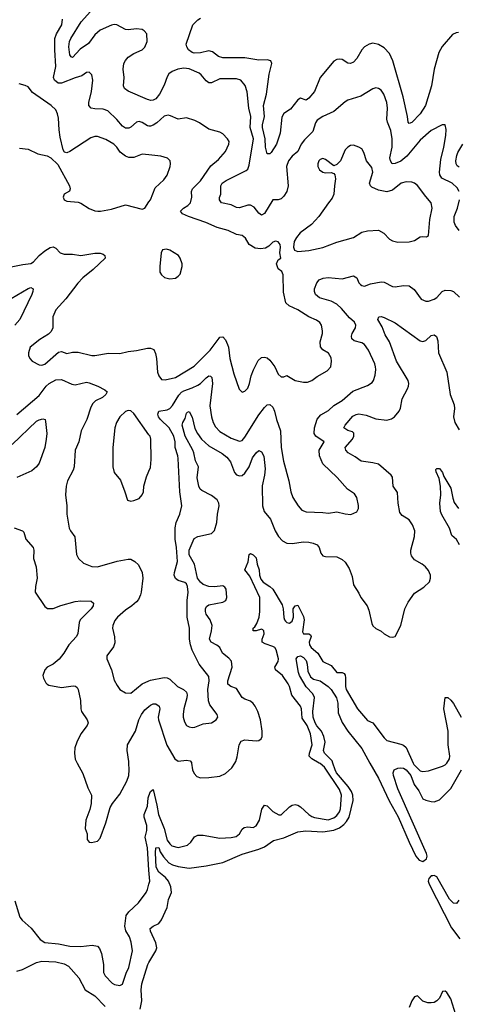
# Model space of a CAD drawing. Header units: inches. Extents: x 2001573 to 2220545, y 644482 to 846830.
# Tile 536 of 656: x 2099070 to 2102224, y 808265 to 815346. Entities that reach past the tile are written whole.
import ezdxf

# ---------------------------------------------------------------- set-up
doc = ezdxf.new("R2010")
doc.units = ezdxf.units.IN
doc.header["$MEASUREMENT"] = 0
for name, color, linetype in [('C0890', 7, 'Continuous'), ('C0891', 7, 'Continuous'), ('C1800', 7, 'Continuous'), ('C1801', 7, 'Continuous')]:
    doc.layers.add(name, color=color, linetype=linetype)

msp = doc.modelspace()

# ---------------------------------------------------------------- linework, layer by layer
at = {"layer": 'C0890', "color": 5}
for points, elevation in [([(2099484.4, 810000), (2099524.4, 809924.4), (2099560.7, 809820.7), (2099585.5, 809770), (2099584.9, 809710), (2099574.2, 809665.8), (2099545.5, 809590), (2099540.7, 809530), (2099554.8, 809490), (2099554.8, 809450), (2099570, 809431), (2099587.7, 809427.7), (2099630, 809439.3), (2099650, 809458.8), (2099689.7, 809570), (2099720.3, 809679.7), (2099736.9, 809710), (2099790, 809776.4), (2099841.5, 809870), (2099854.2, 809910), (2099856.5, 809950), (2099855.4, 810000)], 320), ([(2100000, 809229.6), (2099988.3, 809390), (2099972.4, 809467.6), (2099984, 809516), (2099984.3, 809550), (2099964.8, 809610), (2099966.1, 809630), (2099989.9, 809689.9), (2099995, 809750), (2100000, 809764.9)], 280), ([(2099034.2, 809010), (2099071.6, 808891.6), (2099088.2, 808870), (2099152.1, 808812.1), (2099218.4, 808730), (2099250, 808710.3), (2099350, 808700.5), (2099430, 808683.9), (2099510, 808681), (2099590.2, 808690.2), (2099630, 808683.1), (2099645.2, 808665.2), (2099659.2, 808630), (2099672.6, 808550), (2099672.9, 808492.9), (2099683.7, 808470), (2099736.2, 808416.2), (2099752.1, 808407.9), (2099790, 808399.3), (2099810, 808410.8), (2099835.1, 808490), (2099854.5, 808530), (2099880.3, 808650), (2099872.8, 808712.8), (2099859.1, 808750), (2099833.9, 808793.9), (2099825.7, 808825.7), (2099836.6, 808903.4), (2099854.7, 808930), (2099925.4, 808994.6), (2099978.5, 809070), (2099989.2, 809090.8), (2100000, 809129.4)], 280), ([(2099050, 808503.1), (2099090, 808514), (2099190, 808566.3), (2099230, 808574.1), (2099330, 808570.1), (2099390, 808556.1), (2099420.1, 808540.1), (2099496.1, 808456.1), (2099541.8, 808370), (2099610, 808325.2), (2099685.9, 808250)], 260), ([(2099935.6, 808230), (2099949.2, 808290), (2099943.6, 808370), (2099949, 808411), (2099990.7, 808550), (2100000, 808565.7)], 260)]:
    msp.add_lwpolyline(points, dxfattribs=dict(at, elevation=elevation))
at = {"layer": 'C0891', "color": 5}
for points, elevation in [([(2100000, 814768.5), (2099990, 814771.3), (2099850, 814831.6), (2099823.7, 814850), (2099816.3, 814870), (2099820.3, 814930), (2099813.5, 814990), (2099819.8, 815030), (2099830, 815052.4), (2099850, 815076.6), (2099890, 815103.8), (2099950, 815128.4), (2099971, 815149), (2099986, 815190), (2099985.1, 815245.1), (2099966.3, 815266.3), (2099950, 815276.2), (2099910, 815280.5), (2099850, 815273.1), (2099830, 815275.1), (2099768.2, 815308.2), (2099750, 815310.5), (2099730, 815306.8), (2099650, 815271.8), (2099610, 815236.8), (2099566, 815174), (2099505.5, 815134.5), (2099450, 815073.7), (2099439.4, 815079.4), (2099430, 815093.2), (2099422.5, 815150), (2099428.3, 815190), (2099437.7, 815210), (2099511.8, 815330), (2099600.4, 815430)], 340), ([(2100000, 814581.4), (2099990, 814582), (2099950, 814607.3), (2099930, 814612.9), (2099910, 814609.7), (2099870, 814572.9), (2099854.8, 814565.2), (2099830, 814565.3), (2099810, 814579.3), (2099768.9, 814628.9), (2099703.5, 814690), (2099670, 814701.7), (2099610, 814703.9), (2099583.6, 814710), (2099568.4, 814728.4), (2099568.2, 814750), (2099586.6, 814830), (2099596.3, 814910), (2099589.5, 814949.5), (2099570, 814969.2), (2099550, 814965.2), (2099517.8, 814942.2), (2099468.4, 814928.4), (2099370, 814889.2), (2099347.8, 814890), (2099321.2, 814910), (2099314, 814930), (2099330.9, 815010), (2099323, 815130), (2099323.7, 815210), (2099335.4, 815244.6), (2099372.7, 815310), (2099378.9, 815350)], 360), ([(2100000, 814374.3), (2099950, 814379.6), (2099890, 814355.6), (2099855.3, 814355.3), (2099830, 814363.6), (2099793.4, 814393.4), (2099769.1, 814429.1), (2099748, 814450), (2099690, 814485.3), (2099630, 814506), (2099610, 814506), (2099582.5, 814497.5), (2099430, 814397.2), (2099410, 814389.2), (2099393.2, 814393.2), (2099382.7, 814410), (2099361.3, 814501.3), (2099353.7, 814553.7), (2099350, 814638), (2099343, 814670), (2099330, 814698), (2099297, 814730), (2099163.5, 814823.5), (2099130, 814862.7), (2099110, 814873.2), (2099065.6, 814885.6)], 380), ([(2099070, 814422.3), (2099130, 814415.3), (2099201.5, 814381.5), (2099267.4, 814367.4), (2099293.3, 814353.3), (2099345.5, 814305.5), (2099429, 814150), (2099432.2, 814130), (2099427.2, 814112.8), (2099390.8, 814090), (2099384.1, 814075.9), (2099382, 814070), (2099390.8, 814050), (2099410, 814042), (2099490, 814034.3), (2099510, 814027.6), (2099570, 813988), (2099610, 813971.7), (2099631.1, 813968.9), (2099651.2, 813968.8), (2099730, 813983.8), (2099830, 814014), (2099950, 813982.8), (2099969.3, 813990.7), (2100000, 814036)], 380), ([(2099008.3, 813568.3), (2099093.5, 813586.5), (2099150, 813591.7), (2099170, 813605.2), (2099210, 813649.2), (2099250, 813682.8), (2099290, 813707.7), (2099310, 813711.6), (2099330, 813703.8), (2099360.7, 813670), (2099390, 813659.5), (2099450, 813659), (2099510, 813650.3), (2099610, 813666), (2099650, 813666), (2099670, 813659.1), (2099682.8, 813650), (2099684.9, 813630), (2099599.3, 813550), (2099524.2, 813490), (2099487.4, 813450), (2099402, 813338), (2099330, 813259.3), (2099308.7, 813210), (2099308.7, 813130), (2099297.3, 813102.7), (2099276.5, 813083.5), (2099215.1, 813044.9), (2099144.9, 812990), (2099132.7, 812950), (2099133.4, 812930), (2099142, 812910), (2099158.8, 812890), (2099210, 812863.6), (2099230, 812861.5), (2099250, 812869.1), (2099350, 812954.4), (2099370, 812959.3), (2099410, 812946), (2099450, 812955.8), (2099490, 812955.6), (2099590, 812932), (2099610, 812931.8), (2099710, 812948.5), (2099790, 812944.9), (2099850, 812960.8), (2099910, 812966), (2099990, 812984), (2100000, 812984.2)], 360), ([(2099010, 813341.8), (2099130, 813413.5), (2099150, 813419), (2099166, 813410), (2099164.4, 813390), (2099156.5, 813370), (2099071.1, 813190), (2099034.7, 813150)], 340), ([(2099050, 812507.1), (2099210, 812644.4), (2099259.8, 812710), (2099282, 812730), (2099330, 812756.8), (2099370, 812758.8), (2099445.1, 812725.1), (2099470, 812721.1), (2099550, 812739.3), (2099570, 812735.3), (2099632.2, 812710), (2099683.6, 812683.6), (2099698.4, 812670), (2099688.8, 812650), (2099665.7, 812630), (2099615.3, 812604.7), (2099595, 812585), (2099581.8, 812558.2), (2099552.7, 812470), (2099511.3, 812390), (2099494.9, 812310), (2099469.2, 812250.8), (2099461.2, 812130), (2099453.9, 812106.1), (2099414.9, 812030), (2099404.2, 811990), (2099400.4, 811930), (2099410.3, 811850.3), (2099410.4, 811790), (2099426.7, 811690), (2099434.9, 811670), (2099467, 811627), (2099479.5, 811499.5), (2099492.1, 811472.1), (2099530, 811436.3), (2099590, 811412.7), (2099630, 811410.4), (2099770, 811451.8), (2099850, 811466.7), (2099870, 811465.3), (2099899.3, 811450), (2099924.3, 811424.3), (2099951.7, 811370), (2099954.6, 811330), (2099942.6, 811230), (2099938.9, 811210), (2099923.4, 811176.6), (2099910, 811158.7), (2099876.4, 811130), (2099830, 811098.9), (2099774.4, 811050), (2099754.7, 811025.3), (2099740.3, 810990), (2099737.8, 810970), (2099752.9, 810907.1), (2099754.8, 810865.2), (2099744.2, 810835.8), (2099698, 810770), (2099697.1, 810750), (2099730.4, 810670), (2099750, 810596), (2099770, 810558.8), (2099790.8, 810530), (2099830, 810504.9), (2099870, 810502), (2099951.5, 810568.5), (2100000, 810592)], 340), ([(2100000, 812360.5), (2099890, 812513.2), (2099870, 812534), (2099850, 812536), (2099830, 812529.3), (2099790, 812489.3), (2099766.7, 812450), (2099754, 812410), (2099741.1, 812270), (2099740.4, 812130), (2099750.4, 812090.4), (2099794.4, 812034.4), (2099827.3, 811950), (2099844.7, 811890), (2099870, 811884), (2099890, 811887.3), (2099930, 811902.8), (2099951.5, 811928.5), (2099959.5, 811950), (2099962.9, 811990), (2099982.7, 812057.3), (2100000, 812100)], 360), ([(2099016.4, 812290), (2099190, 812457.8), (2099210, 812469), (2099235.5, 812475.5), (2099254, 812470), (2099256.7, 812456.7), (2099264.9, 812370), (2099260.7, 812330), (2099250, 812269.2), (2099210, 812157), (2099190, 812129.7), (2099158.5, 812101.5), (2099050, 812053.2)], 320), ([(2099030, 811692.7), (2099090.2, 811670.2), (2099100.3, 811660.3), (2099114.9, 811610), (2099167.4, 811550), (2099172.6, 811530), (2099170.2, 811470.2), (2099187.8, 811410), (2099196.5, 811330), (2099183.1, 811270), (2099182.4, 811230), (2099250, 811124.9), (2099270.4, 811110.4), (2099310, 811111.8), (2099367.2, 811132.8), (2099470, 811160.7), (2099510, 811166), (2099584.1, 811164.1), (2099602, 811150), (2099597.6, 811130), (2099584.6, 811110), (2099506.2, 811030), (2099496.9, 811010), (2099488.1, 810931.9), (2099479, 810910), (2099424.2, 810850), (2099386.7, 810790), (2099353, 810747), (2099310, 810712), (2099267.7, 810690), (2099250.6, 810670), (2099237.3, 810630), (2099240.7, 810610), (2099257.1, 810577.1), (2099266.7, 810566.7), (2099280.7, 810560.7), (2099370, 810544.2), (2099455, 810555), (2099472.1, 810552), (2099483.2, 810543.2), (2099490.3, 810530), (2099506.9, 810450), (2099510.2, 810390), (2099515.8, 810370), (2099555.6, 810310), (2099561.7, 810290), (2099554.6, 810270), (2099510.2, 810209.8), (2099481.7, 810150), (2099467.2, 810110), (2099464.2, 810070), (2099469, 810029), (2099484.4, 810000)], 320), ([(2099855.4, 810000), (2099855.2, 810010), (2099843.4, 810090), (2099846.6, 810130), (2099902.5, 810230), (2099928, 810310), (2099946.6, 810350), (2099970, 810382.3), (2100000, 810407.8)], 320)]:
    msp.add_lwpolyline(points, dxfattribs=dict(at, elevation=elevation))
at = {"layer": 'C1800', "color": 5}
for points, elevation in [([(2100000, 808565.7), (2100049.7, 808649.7), (2100055.3, 808670), (2100050, 808706.3), (2100009.8, 808790), (2100008.7, 808810), (2100030, 808826.4), (2100070, 808846.2), (2100090, 808871.7), (2100130, 808962), (2100141.2, 809018.8), (2100161.8, 809070), (2100157.8, 809110), (2100141, 809150), (2100117.8, 809177.8), (2100070, 809214.7), (2100051.4, 809250), (2100046.7, 809353.3), (2100050, 809390.4), (2100070, 809391.6), (2100080.3, 809360.3), (2100104.7, 809324.7), (2100142.9, 809282.9), (2100170, 809267.4), (2100210, 809256.3), (2100290, 809244.7), (2100410, 809259.7), (2100530, 809285.8), (2100670, 809343.9), (2100790, 809379.5), (2100830, 809396.5), (2100896.3, 809443.7), (2100970, 809463), (2101070, 809504.2), (2101128.1, 809511.9), (2101250, 809504.3), (2101330, 809516.6), (2101370, 809535.2), (2101401.7, 809558.3), (2101421.2, 809578.8), (2101439.6, 809610), (2101467.1, 809730), (2101464.8, 809770), (2101455.1, 809795.1), (2101431.7, 809831.8), (2101348.3, 809930), (2101337.6, 809950), (2101321.9, 810000)], 260), ([(2100000, 809764.9), (2100010, 809795), (2100030, 809810.3), (2100057.4, 809697.4), (2100067.7, 809630), (2100108.8, 809530), (2100130, 809445.8), (2100150, 809418), (2100165.2, 809405.2), (2100210, 809393.6), (2100276.4, 809410), (2100301.4, 809430), (2100326.3, 809470), (2100350, 809481.9), (2100390, 809480.5), (2100510, 809458.9), (2100590, 809463.4), (2100627.6, 809472.4), (2100650.5, 809490), (2100670, 809523.6), (2100684.3, 809535.7), (2100710, 809540.2), (2100750, 809536.8), (2100771.7, 809548.3), (2100794.5, 809590), (2100810.6, 809669.4), (2100830, 809696.1), (2100850, 809692.9), (2100890, 809651.1), (2100933.1, 809626.9), (2100951.4, 809628.6), (2101010, 809684.9), (2101030, 809696.5), (2101050, 809700.7), (2101070, 809696.5), (2101090, 809685.5), (2101149.3, 809630), (2101170, 809616.1), (2101190, 809607.8), (2101287.4, 809592.6), (2101330, 809606.2), (2101350, 809622.2), (2101369.8, 809650), (2101376.7, 809670), (2101385, 809770), (2101369.3, 809810), (2101261.1, 809970), (2101230, 809997.1), (2101224.7, 810000)], 280), ([(2100305.5, 810000), (2100313.8, 809950), (2100323.8, 809923.8), (2100344.2, 809904.2), (2100370, 809894.6), (2100430, 809894.9), (2100510, 809905.5), (2100550, 809923.7), (2100594.6, 809965.5), (2100617.6, 810000)], 320), ([(2101589.1, 810000), (2101650.6, 809890.6), (2101727.5, 809727.5), (2101792, 809612), (2101870, 809430.1), (2101919.2, 809330), (2101941.6, 809301.6), (2101970, 809292.4), (2101994.7, 809310), (2101999.4, 809330), (2101996.6, 809350), (2101790, 809813.5), (2101758, 809910), (2101755.9, 809930), (2101762.6, 809950), (2101790, 809964.2), (2101810, 809965.4), (2101830, 809962), (2101850, 809951), (2101881.9, 809910), (2101906.1, 809846.1), (2101940.2, 809800.2), (2101970, 809743.5), (2101990, 809733.1), (2102030, 809722.2), (2102050, 809721.3), (2102090, 809734.3), (2102170, 809816.1), (2102246.7, 809950)], 260), ([(2101899.5, 810000), (2101903.9, 809990), (2101950, 809943.8), (2101970, 809938), (2102010, 809944), (2102110, 809977.7), (2102130, 809986.7), (2102141.7, 809998.3), (2102142.7, 810000)], 280), ([(2100000, 809129.4), (2100005.8, 809150), (2100000, 809229.6)], 280), ([(2102227.1, 809012.9), (2102210, 808990.6), (2102190, 808991.7), (2102160.6, 809020.6), (2102070, 809180.5), (2102050, 809191.4), (2102041.3, 809190), (2102030, 809187.7), (2102012.6, 809170), (2102007.9, 809150), (2102013.7, 809130), (2102175.1, 808815.1), (2102236.3, 808736.3)], 260), ([(2102217.8, 808150), (2102170, 808304.5), (2102140.5, 808350), (2102130, 808359.7), (2102110, 808356.2), (2102090, 808309.7), (2102070, 808289.8), (2102050, 808278.9), (2102030, 808274.7), (2102004.7, 808275.3), (2101970, 808286.6), (2101930, 808326), (2101910, 808318.3), (2101889.1, 808290), (2101870, 808241.7)], 260)]:
    msp.add_lwpolyline(points, dxfattribs=dict(at, elevation=elevation))
at = {"layer": 'C1801', "color": 5}
for points, elevation in [([(2102225.4, 815254.6), (2102207.8, 815252.2), (2102181.6, 815238.4), (2102107.5, 815152.5), (2102084, 815110), (2102051.3, 814990), (2102030.2, 814870), (2101989.4, 814730), (2101950, 814669.8), (2101890, 814607.4), (2101870, 814598.4), (2101863.1, 814610), (2101858.5, 814650), (2101828.8, 814790), (2101753, 815050), (2101730, 815102.3), (2101690, 815144.5), (2101650, 815168.7), (2101610, 815176.5), (2101582.4, 815170), (2101550, 815150.8), (2101530.2, 815130), (2101493.6, 815066.4), (2101470, 815039.8), (2101450, 815031.9), (2101430, 815034.5), (2101390, 815059.1), (2101370, 815063.1), (2101350, 815059.7), (2101330, 815048), (2101230.9, 814929.1), (2101190.2, 814830), (2101150, 814781.7), (2101130, 814766.9), (2101090, 814782.4), (2101070, 814769.7), (2101018.2, 814701.8), (2100970, 814671.6), (2100955.9, 814644.1), (2100943.1, 814530), (2100918, 814450), (2100879.1, 814390), (2100870, 814380.9), (2100850, 814380.5), (2100838, 814430), (2100836.4, 814490), (2100815.2, 814570), (2100815.4, 814590), (2100831.7, 814650), (2100823.1, 814730), (2100845, 814810), (2100865, 814955), (2100882.2, 815030), (2100875.6, 815050), (2100850, 815056.1), (2100790, 815055.2), (2100690, 815071.5), (2100530, 815072.5), (2100500.3, 815080.3), (2100455.9, 815115.9), (2100430, 815122.7), (2100370, 815106.9), (2100325.6, 815105.6), (2100309.6, 815110), (2100283, 815130), (2100271.3, 815150), (2100266.6, 815170), (2100315.4, 815310), (2100350, 815344.9), (2100370, 815357.3)], 320), ([(2102231.1, 814110), (2102216.1, 814136.1), (2102179.7, 814170), (2102106, 814206), (2102091.2, 814230), (2102088.2, 814250), (2102098.8, 814341.2), (2102120.6, 814430), (2102134.3, 814514.3), (2102136.9, 814556.9), (2102130, 814588.7), (2102109.1, 814589.1), (2102028.5, 814550), (2101950, 814479.8), (2101855.1, 814364.9), (2101810, 814329.2), (2101770, 814311.8), (2101749.1, 814309.1), (2101735.6, 814330), (2101731.5, 814351.5), (2101748.3, 814430), (2101749.4, 814490), (2101739.9, 814550), (2101713.8, 814610), (2101710.6, 814630), (2101714.6, 814710), (2101711.4, 814750), (2101689.7, 814810), (2101670, 814838), (2101650, 814851.6), (2101630, 814855.6), (2101610, 814849.6), (2101524.1, 814795.9), (2101430, 814766.9), (2101410, 814754.7), (2101330, 814684.8), (2101250, 814649.7), (2101210, 814623.6), (2101196.7, 814603.3), (2101178.3, 814541.7), (2101117, 814483), (2101093.5, 814450), (2101070, 814398.4), (2101030, 814364.5), (2101003.1, 814330), (2100989.2, 814290), (2101001.5, 814150), (2100990.4, 814109.6), (2100970, 814077.6), (2100950, 814056.9), (2100930, 814051), (2100890, 814049.6), (2100830, 813951.5), (2100810, 813939.5), (2100790, 813955.1), (2100757, 813997), (2100730, 814011.9), (2100710, 814010.9), (2100650, 813993.7), (2100630, 813995.8), (2100590, 814013.7), (2100520.9, 814030), (2100507.6, 814050), (2100507.9, 814067.9), (2100515.4, 814090), (2100516, 814150), (2100527.1, 814170), (2100554.3, 814190), (2100697.7, 814262.3), (2100710, 814271.8), (2100721.3, 814298.7), (2100751.2, 814490), (2100728.3, 814570), (2100732.2, 814650), (2100719, 814710), (2100707, 814827), (2100692.2, 814872.2), (2100660.9, 814910), (2100630, 814921.1), (2100510, 814921.5), (2100450, 814891.3), (2100430, 814891.5), (2100410, 814906), (2100375.8, 814950), (2100360.2, 814960.2), (2100290, 814993.7), (2100250, 814997), (2100208.5, 814990), (2100166.9, 814973.1), (2100142.9, 814957.1), (2100130, 814936.2), (2100110, 814874.5), (2100075.3, 814810), (2100050, 814777.4), (2100030, 814767.1), (2100010, 814765.7), (2100000, 814768.5)], 340), ([(2100000, 812984.2), (2100010, 812984.4), (2100033.7, 812973.7), (2100045.7, 812945.7), (2100054.6, 812910), (2100062, 812810), (2100070, 812784.7), (2100090, 812758), (2100116.9, 812756.9), (2100190, 812772.9), (2100325.9, 812854.1), (2100440.3, 812970), (2100503.7, 813056.3), (2100510, 813062.6), (2100530, 813065.3), (2100550, 813043.1), (2100564.6, 813010), (2100570.9, 812990), (2100580.5, 812910), (2100610, 812798.8), (2100648.3, 812688.3), (2100670, 812666.8), (2100690, 812674), (2100710, 812696.3), (2100723, 812730), (2100734.7, 812785.3), (2100752.5, 812827.5), (2100785.8, 812894.2), (2100810, 812916), (2100830, 812919.6), (2100850, 812913.8), (2100870, 812897.4), (2100905.5, 812850), (2100930, 812796.3), (2100950, 812776.3), (2100970, 812777.3), (2100990, 812787.7), (2101050, 812750.4), (2101110, 812738.4), (2101139.7, 812740.3), (2101170, 812750.4), (2101210, 812779.5), (2101280.1, 812819.9), (2101307, 812850), (2101312.8, 812890), (2101310, 812913.2), (2101290, 812947), (2101251, 812971), (2101233, 812993), (2101231.2, 813030), (2101248.4, 813090), (2101248.3, 813108.3), (2101240.5, 813150), (2101228.6, 813168.6), (2101205, 813185), (2101149.1, 813209.1), (2101070, 813259.8), (2101007.5, 813287.5), (2100984.2, 813310), (2100966.5, 813386.5), (2100963.6, 813510), (2100954.2, 813534.2), (2100930, 813555.3), (2100917.2, 813590), (2100930, 813618), (2100948.4, 813631.6), (2100941.2, 813670), (2100946, 813710), (2100943, 813730), (2100930, 813749.5), (2100910, 813753), (2100890, 813747), (2100862, 813718), (2100837.3, 813702.7), (2100802.9, 813697.1), (2100762.7, 813702.7), (2100719.7, 813730), (2100693.6, 813773.6), (2100670, 813793.3), (2100630, 813801.1), (2100569.3, 813830), (2100490, 813850.7), (2100408.6, 813888.6), (2100283.6, 813930), (2100242, 813950), (2100226.6, 813970), (2100247.3, 813990), (2100278.9, 814010), (2100297.8, 814030), (2100307.1, 814070), (2100305.3, 814110), (2100314, 814130), (2100370, 814186.7), (2100443.9, 814296.1), (2100499.8, 814340.2), (2100550, 814397.3), (2100575.1, 814450), (2100576.9, 814470), (2100565.1, 814490), (2100530, 814524.2), (2100510, 814536.9), (2100430, 814559.7), (2100364.2, 814604.2), (2100330, 814621.7), (2100270, 814639.7), (2100210, 814629.7), (2100155.3, 814655.3), (2100138.6, 814658.6), (2100110, 814652.9), (2100056.3, 814603.7), (2100030, 814586.6), (2100010, 814580.7), (2100000, 814581.4)], 360), ([(2102230, 814284.9), (2102216, 814296), (2102208.5, 814310), (2102206.6, 814330), (2102213.6, 814370), (2102220.9, 814390), (2102257.3, 814450)], 320), ([(2100000, 814036), (2100010, 814050.8), (2100043.3, 814136.7), (2100106.5, 814193.5), (2100130, 814226.8), (2100151.3, 814290), (2100153.6, 814310), (2100151.2, 814331.2), (2100133.2, 814350), (2100085.4, 814365.4), (2100000, 814374.3)], 380), ([(2102230, 813829.8), (2102205.1, 813865.1), (2102193.6, 813890), (2102194.1, 813930), (2102217.5, 813990), (2102232.3, 814050)], 340), ([(2100000, 810592), (2100010, 810596.9), (2100110, 810614.7), (2100130, 810612), (2100150, 810602.8), (2100204.9, 810550), (2100248.3, 810528.3), (2100269.1, 810509.1), (2100274, 810490), (2100272.4, 810470), (2100251.3, 810390), (2100244.7, 810350), (2100246.9, 810330), (2100256.5, 810296.5), (2100270, 810270.6), (2100290, 810259.3), (2100310, 810255.8), (2100330, 810257), (2100390, 810281.1), (2100450, 810288.2), (2100484, 810310), (2100494, 810330), (2100489.4, 810350), (2100437.5, 810417.5), (2100427.5, 810447.5), (2100424.1, 810530), (2100433.3, 810590), (2100430, 810621.2), (2100361.7, 810710), (2100311.1, 810811.1), (2100298, 810850), (2100291.4, 810890), (2100290.8, 810970), (2100274.6, 811050), (2100275, 811170), (2100281.6, 811230), (2100277.1, 811270), (2100269, 811289), (2100257.6, 811297.6), (2100210, 811313.1), (2100190, 811326.6), (2100181.4, 811350), (2100183.1, 811370), (2100206.1, 811450), (2100197.8, 811550), (2100187.9, 811610), (2100188.2, 811691.8), (2100194.2, 811730), (2100220.9, 811790), (2100235, 811850), (2100221.6, 811950), (2100210.6, 812190), (2100208.3, 812210), (2100188.5, 812268.5), (2100188.7, 812310), (2100178.5, 812350), (2100144.8, 812410), (2100083.2, 812470), (2100068.5, 812490), (2100062.9, 812510), (2100069.9, 812530.1), (2100130, 812540.1), (2100149.4, 812550.6), (2100169.4, 812570.6), (2100214.9, 812645.1), (2100233.8, 812666.2), (2100250, 812677.4), (2100310, 812697.8), (2100350, 812717.1), (2100370, 812730.7), (2100410, 812770.8), (2100430, 812783.8), (2100442, 812782), (2100452.8, 812772.8), (2100457.8, 812730), (2100436.5, 812570), (2100448.6, 812490), (2100461.1, 812450), (2100478.7, 812418.7), (2100510, 812384), (2100590, 812336.5), (2100650, 812314.9), (2100670, 812318.9), (2100690, 812344.2), (2100790, 812503.2), (2100830, 812556.9), (2100850, 812576.5), (2100870, 812579.5), (2100890, 812558.4), (2100902.6, 812530), (2100916.5, 812470), (2100945.3, 812390), (2100950.1, 812270), (2100967.9, 812170), (2101006.7, 812030), (2101019, 811950), (2101034.9, 811910), (2101072, 811850), (2101099.6, 811819.6), (2101130, 811806.3), (2101250, 811802.4), (2101290, 811797), (2101350, 811805.5), (2101410, 811792), (2101451.8, 811788.2), (2101493.6, 811806.4), (2101507, 811830), (2101507.3, 811852.7), (2101495.1, 811910), (2101477, 811937), (2101428.5, 811968.5), (2101353.7, 812053.7), (2101250, 812152.3), (2101225.4, 812210), (2101223.6, 812250), (2101260.4, 812310), (2101198.9, 812350), (2101187.7, 812370), (2101189, 812410), (2101210, 812472.4), (2101234.8, 812505.2), (2101290, 812535.9), (2101330, 812571.4), (2101390, 812607.3), (2101465.3, 812674.7), (2101570, 812715.6), (2101603.7, 812736.3), (2101613.3, 812750), (2101625.7, 812790), (2101630.9, 812829.1), (2101628.5, 812850), (2101623.9, 812870), (2101577.4, 812970), (2101550, 813009.8), (2101530, 813021.1), (2101475.5, 813035.6), (2101458.5, 813050), (2101456.5, 813070), (2101462, 813090), (2101484.8, 813130), (2101488.4, 813148.4), (2101478.5, 813170), (2101441.6, 813201.6), (2101383.4, 813270), (2101350, 813300.2), (2101310, 813322.4), (2101225.9, 813345.9), (2101196.4, 813370), (2101189.7, 813390), (2101191.1, 813410), (2101207, 813453), (2101224.1, 813475.9), (2101252.9, 813487.1), (2101288.8, 813491.2), (2101390, 813483.2), (2101470, 813504.7), (2101493.8, 813490), (2101510, 813453), (2101521.2, 813441.2), (2101530, 813434), (2101550, 813430.4), (2101592.8, 813447.2), (2101670, 813459.6), (2101690, 813457.3), (2101750, 813427.2), (2101770, 813423.6), (2101830, 813434.7), (2101870, 813432.6), (2101905.8, 813405.8), (2101955.9, 813335.9), (2101990, 813321.1), (2102010, 813321.1), (2102050, 813335.2), (2102070, 813349), (2102109.2, 813390.8), (2102130, 813400.2), (2102170, 813398), (2102190.3, 813390), (2102231.6, 813351.6)], 340), ([(2100617.6, 810000), (2100624.2, 810010), (2100634.9, 810045.1), (2100649.2, 810130.8), (2100663.3, 810156.7), (2100690, 810166.9), (2100770, 810159.5), (2100790, 810161.6), (2100806.6, 810173.4), (2100814, 810190), (2100814.8, 810230), (2100801.7, 810310), (2100782.6, 810370), (2100763.1, 810410), (2100750, 810428.4), (2100730, 810444.2), (2100690, 810458.4), (2100670, 810470.9), (2100630, 810536.1), (2100587.6, 810550), (2100567.7, 810567.7), (2100567, 810590), (2100597.5, 810690), (2100592.1, 810732.1), (2100575, 810755), (2100529.2, 810789.2), (2100509.8, 810830), (2100487.9, 810847.9), (2100447.4, 810870), (2100435.3, 810890), (2100450.5, 810950), (2100453.7, 810990), (2100438.8, 811030), (2100411.9, 811070), (2100405.6, 811090), (2100406, 811110), (2100414.3, 811125.7), (2100430, 811138.6), (2100530, 811158), (2100553.3, 811170), (2100560.5, 811190), (2100555.8, 811250), (2100545.1, 811265.1), (2100530, 811274.2), (2100470, 811267.6), (2100430, 811269.9), (2100390, 811284.6), (2100370, 811300.1), (2100349.6, 811330), (2100327.3, 811430), (2100290, 811498.4), (2100290, 811530.4), (2100325.6, 811614.4), (2100352, 811630), (2100448.5, 811651.5), (2100470, 811671.8), (2100488.8, 811730), (2100493.4, 811790), (2100504.7, 811850), (2100501.8, 811870), (2100490, 811892.8), (2100450, 811923.9), (2100379, 811959), (2100368.9, 811968.9), (2100358.5, 811990), (2100347.2, 812050), (2100355.7, 812130), (2100333.9, 812173.9), (2100323.6, 812230), (2100315.7, 812250), (2100259, 812350), (2100238.5, 812430), (2100244.2, 812450), (2100261, 812479), (2100270, 812517.3), (2100276.6, 812523.4), (2100290, 812527.2), (2100310, 812487), (2100330, 812404.9), (2100348.6, 812370), (2100378.3, 812330), (2100430, 812280.1), (2100527, 812227), (2100560.8, 812200.8), (2100585.5, 812165.5), (2100615, 812090), (2100630, 812072.9), (2100650, 812066.1), (2100670, 812068.8), (2100690, 812083.8), (2100719.9, 812130), (2100744.7, 812195.3), (2100770, 812231.3), (2100790, 812246.7), (2100810, 812238.9), (2100826.1, 812206.1), (2100834.9, 812114.9), (2100830.5, 812070), (2100813.1, 811993.1), (2100815.8, 811850), (2100829.1, 811810), (2100873.2, 811753.2), (2100906.7, 811670), (2100930.1, 811630.1), (2100959.1, 811599.1), (2100990, 811581.1), (2101030, 811579.3), (2101111.1, 811591.1), (2101150, 811589.2), (2101181.6, 811581.6), (2101208.3, 811568.3), (2101224.6, 811550), (2101236.5, 811510), (2101250.2, 811490.2), (2101270, 811484.7), (2101350, 811482.2), (2101390, 811464.4), (2101410, 811444.7), (2101439, 811399), (2101461.3, 811341.3), (2101470, 811281), (2101510, 811221), (2101523.8, 811190), (2101568.5, 811130), (2101579.9, 811099.9), (2101602.9, 811002.9), (2101610, 810987.3), (2101630, 810967.7), (2101670, 810947.3), (2101690, 810928.2), (2101730, 810908), (2101750, 810905.5), (2101770, 810911), (2101812, 810990), (2101839.7, 811110), (2101862.7, 811157.3), (2101910, 811220.7), (2101975.3, 811264.7), (2102016.3, 811303.7), (2102025.1, 811330), (2102024.2, 811350), (2102010, 811385.2), (2101989.4, 811410), (2101964.5, 811430), (2101910, 811461.3), (2101888.5, 811490), (2101882.7, 811510), (2101883.1, 811530), (2101909.8, 811630), (2101910.6, 811670), (2101893.7, 811713.7), (2101870, 811748.3), (2101820, 811780), (2101803, 811803), (2101791.7, 811870), (2101786.4, 811946.4), (2101756.5, 811990), (2101750, 812056.4), (2101741.1, 812070), (2101650, 812149), (2101610, 812159.3), (2101526, 812170), (2101482.8, 812202.8), (2101431.5, 812230), (2101415.4, 812250), (2101411.2, 812270), (2101462.3, 812330), (2101472.1, 812350), (2101473.6, 812370), (2101473, 812373), (2101462.5, 812382.5), (2101430, 812391.2), (2101401.6, 812410), (2101409.6, 812430), (2101465.7, 812494.3), (2101490, 812507.7), (2101510, 812510.2), (2101560.8, 812500.8), (2101630, 812474.8), (2101710, 812466.3), (2101743.4, 812476.6), (2101765.6, 812490), (2101798.5, 812530), (2101807.9, 812552.1), (2101821.2, 812618.8), (2101859.8, 812690), (2101866, 812710), (2101867.7, 812730), (2101863.1, 812750), (2101780.7, 812890), (2101728.7, 813028.7), (2101698.8, 813078.8), (2101677.4, 813137.4), (2101646.6, 813190), (2101651.6, 813208.4), (2101670, 813210.2), (2101690, 813203.9), (2101770, 813165.7), (2101950, 813035.9), (2101970, 813032.3), (2101990, 813039.6), (2102030, 813074), (2102050, 813080.3), (2102067.9, 813067.9), (2102076.1, 813036.1), (2102082.2, 812950), (2102142.3, 812810), (2102165.7, 812650), (2102195.4, 812575.4), (2102197.1, 812550), (2102190.2, 812490), (2102198, 812450), (2102230, 812397.1)], 320), ([(2100000, 812100), (2100010, 812124.7), (2100016.3, 812183.7), (2100012.8, 812330), (2100007.6, 812350), (2100000, 812360.5)], 360), ([(2102232.5, 811570), (2102210, 811607.1), (2102177.4, 811637.4), (2102161.7, 811690), (2102105.4, 811785.4), (2102095.9, 811810), (2102090.3, 811869.7), (2102098, 811930), (2102096.2, 811990), (2102085.9, 812045.9), (2102064.8, 812095.2), (2102062, 812110), (2102070, 812119.1), (2102090, 812118), (2102110, 812090.3), (2102120.3, 812060.3), (2102170, 811978), (2102184, 811904), (2102194.4, 811874.4), (2102224.8, 811830)], 280), ([(2101224.7, 810000), (2101169.8, 810030), (2101152.4, 810050), (2101153.1, 810070), (2101173.3, 810130), (2101161.3, 810210), (2101137.7, 810270), (2101102.4, 810322.4), (2101096.2, 810390), (2101089, 810409), (2101027.7, 810487.7), (2101011.4, 810550), (2101001.5, 810570), (2100960.2, 810630), (2100910.7, 810670), (2100905.7, 810690), (2100929.4, 810730), (2100930.3, 810750), (2100914.5, 810814.5), (2100903.7, 810830), (2100890, 810839.1), (2100836.4, 810856.4), (2100814.4, 810870), (2100814.6, 810890), (2100828.3, 810930), (2100826, 810950), (2100818.2, 810958.2), (2100810, 810963.4), (2100770, 810949.9), (2100748.2, 810950), (2100749.8, 810970), (2100761.3, 810978.7), (2100775.3, 811004.7), (2100792.4, 811050), (2100797, 811090), (2100796.7, 811190), (2100724.1, 811344.1), (2100688.2, 811390), (2100713.9, 811446.1), (2100720.6, 811499.4), (2100730, 811506.4), (2100750, 811497.6), (2100770, 811475.3), (2100778, 811430), (2100791.8, 811390), (2100794.7, 811350), (2100803.1, 811323.1), (2100821.6, 811301.6), (2100870, 811269.6), (2100890.1, 811250), (2100958.2, 811138.2), (2100965, 811110), (2100970, 811046), (2100973.4, 811030), (2100980.6, 811020.6), (2100990, 811010.2), (2101010, 811006.6), (2101030, 811020.8), (2101038.4, 811050), (2101037.3, 811110), (2101050, 811131.1), (2101070, 811136.1), (2101110, 811053), (2101115, 811030), (2101103.2, 810943.2), (2101110, 810928.5), (2101150.1, 810930.1), (2101161.7, 810921.7), (2101165.2, 810910), (2101152.3, 810870), (2101153.7, 810850), (2101165.1, 810830), (2101214.6, 810790), (2101250, 810731.2), (2101310, 810701.1), (2101350, 810652.3), (2101390, 810650.9), (2101403.2, 810643.2), (2101411, 810631), (2101413.6, 810613.6), (2101413.6, 810550), (2101418.5, 810530), (2101498.6, 810390), (2101570, 810306.4), (2101610, 810290.3), (2101690, 810180.8), (2101710, 810161.1), (2101810, 810135.6), (2101830, 810128.1), (2101850, 810112.8), (2101899.5, 810000)], 280), ([(2101321.9, 810000), (2101316.7, 810016.7), (2101262.8, 810070), (2101255.9, 810090), (2101267.1, 810150), (2101257.6, 810190), (2101241, 810230), (2101207.6, 810267.6), (2101194.2, 810290), (2101181.4, 810330), (2101178.7, 810370), (2101190.6, 810470.6), (2101177.1, 810497.1), (2101130, 810548.7), (2101082, 810630), (2101074.7, 810650), (2101059.3, 810750), (2101070, 810766), (2101090, 810770.4), (2101110, 810758.7), (2101130, 810737.1), (2101137.7, 810710), (2101141.7, 810661.7), (2101160.8, 810620.8), (2101183.6, 810603.6), (2101230, 810591.3), (2101288.5, 810550), (2101310, 810529.2), (2101348.6, 810470), (2101356.9, 810430), (2101360.5, 810360.5), (2101390, 810292.6), (2101430, 810229.1), (2101530, 810104.9), (2101589.1, 810000)], 260), ([(2102142.7, 810000), (2102160.2, 810030), (2102162.2, 810050), (2102151.8, 810130), (2102150.8, 810230), (2102119.9, 810390), (2102130, 810470.4), (2102150, 810470.3), (2102170, 810453.1), (2102190, 810428.9), (2102244.1, 810330)], 280), ([(2100000, 810407.8), (2100010, 810416.3), (2100030, 810424.7), (2100050, 810426.7), (2100072.4, 810410), (2100077.1, 810390), (2100066.8, 810330), (2100067.8, 810310), (2100129.1, 810129.1), (2100186.3, 810030), (2100210, 810014), (2100270, 810021), (2100295.5, 810015.5), (2100304.7, 810004.7), (2100305.5, 810000)], 320)]:
    msp.add_lwpolyline(points, dxfattribs=dict(at, elevation=elevation))
for points, elevation in [([(2101470, 814444.5), (2101450, 814440.7), (2101430, 814429.6), (2101410.4, 814410), (2101377.6, 814330), (2101350, 814303.7), (2101330, 814296), (2101270, 814340.5), (2101250, 814347.6), (2101230, 814339.6), (2101221.3, 814330), (2101214, 814310), (2101214.4, 814290), (2101227, 814267), (2101250, 814250.4), (2101270, 814244.6), (2101310, 814248.2), (2101330, 814239.1), (2101337.1, 814230), (2101341.4, 814201.4), (2101333.2, 814150), (2101330.2, 814090), (2101317.5, 814062.5), (2101290, 814029.5), (2101222.4, 813930), (2101167.9, 813872.1), (2101086.8, 813813.2), (2101059.9, 813780.1), (2101044.2, 813750), (2101038.4, 813710), (2101047.3, 813687.3), (2101070, 813679.5), (2101150, 813686.5), (2101250, 813708.7), (2101350, 813746.7), (2101470, 813779.3), (2101530, 813818.4), (2101570, 813828.4), (2101650, 813832), (2101688, 813810), (2101730, 813768.4), (2101750, 813756.4), (2101790, 813746.7), (2101870, 813748.5), (2101910, 813758.7), (2101950, 813783.8), (2101970, 813787.7), (2101996, 813784), (2102010, 813794), (2102018.9, 813910), (2102035.6, 813990), (2102030, 814028.7), (2101990, 814073.6), (2101930, 814153.6), (2101910, 814169.6), (2101890, 814178), (2101850, 814179.7), (2101814, 814170), (2101750, 814119.8), (2101710, 814107.6), (2101650, 814120.8), (2101602.4, 814142.4), (2101593, 814150), (2101586, 814170), (2101609.8, 814250), (2101602.8, 814282.8), (2101565.1, 814330), (2101544.7, 814390), (2101530, 814416.2), (2101510, 814429.5)], 360), ([(2100125.1, 813694.9), (2100098, 813690), (2100088, 813670), (2100078, 813570), (2100078.8, 813530), (2100090, 813511.3), (2100110.9, 813490.9), (2100150, 813482.8), (2100190, 813487.3), (2100210, 813501), (2100223.2, 813516.8), (2100239.3, 813570), (2100239.3, 813590), (2100225.2, 813630), (2100213.2, 813650), (2100150, 813689.4)], 380)]:
    msp.add_lwpolyline(points, close=True, dxfattribs=dict(at, elevation=elevation))

doc.saveas('drawing.dxf')
